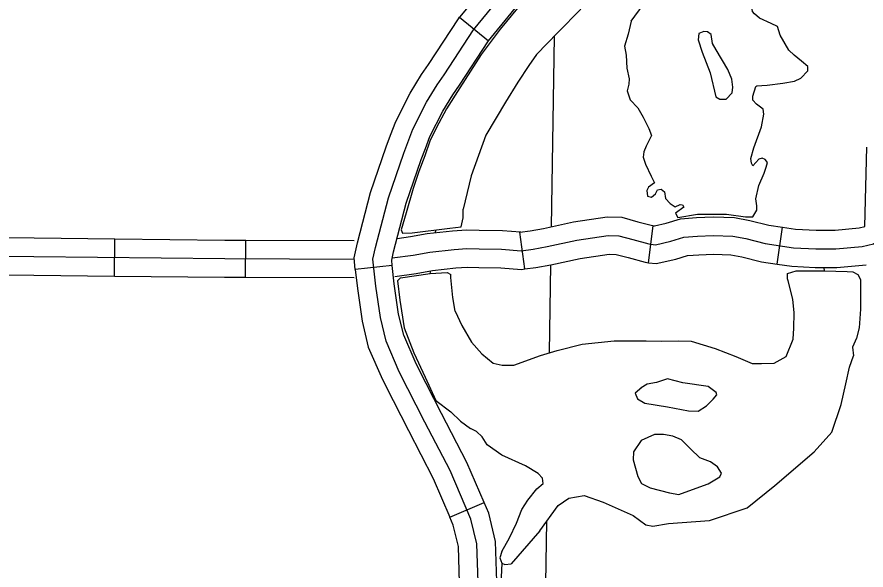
# Model space of a CAD drawing. Extents: x 813775 to 1157140, y 1757555 to 1979907.
# Drawn here: x 1002429 to 1009275, y 1822306 to 1826765 of the extents above; entities that cross this region are included whole.
import ezdxf

# ---------------------------------------------------------------- set-up
doc = ezdxf.new("R2010")
doc.units = 0
for name, color, linetype in [('Level 31', 7, 'Continuous'), ('Level 32', 7, 'Continuous'), ('Level 35', 7, 'Continuous'), ('Level 5', 7, 'Continuous')]:
    doc.layers.add(name, color=color, linetype=linetype)

msp = doc.modelspace()

# ---------------------------------------------------------------- linework, layer by layer
at = {"layer": 'Level 31'}
for p, q in [((1005997.9, 1826762.5), (1006229.8, 1826572.3)), ((1005454.8, 1824762.1), (1005156.6, 1824729.2)), ((1005919.4, 1822732.6), (1006194.9, 1822851.5))]:
    msp.add_line(p, q, dxfattribs=at)
for points in [[(1006570.2, 1827594.2), (1006557.3, 1827564.1), (1006493.8, 1827443.9), (1006363.2, 1827216.7), (1006180.2, 1826984.9), (1005997.9, 1826762.5)], [(1005872.5, 1826298.6), (1006108.9, 1826661.4), (1006297.1, 1826890.8), (1006487.7, 1827132.3), (1006625.2, 1827371.4), (1006692.8, 1827499.4)], [(1006229.8, 1826572.3), (1006414, 1826796.8), (1006612.3, 1827048), (1006756.6, 1827299), (1006828.3, 1827434.8), (1006845.9, 1827476)], [(1005441.8, 1825812.8), (1005484.2, 1825922.2), (1005599, 1826152.1), (1005691.6, 1826301.4), (1005748.1, 1826382.5), (1005987.7, 1826750.2), (1005997.9, 1826762.5)], [(1005721.6, 1825704.5), (1005758.9, 1825800.8), (1005861.2, 1826005.7), (1005942.4, 1826136.5), (1005996.9, 1826214.8), (1006230.1, 1826572.6), (1006229.8, 1826572.3)], [(1005298.2, 1824813.1), (1005320, 1824907.6), (1005423.7, 1825306.1), (1005546.8, 1825668.3), (1005621.5, 1825861.5), (1005730.1, 1826078.9), (1005817, 1826218.9), (1005872.5, 1826298.6)], [(1005156.6, 1824729.2), (1005146.4, 1824822), (1005174.3, 1824943.3), (1005279.9, 1825349.1), (1005405.7, 1825719.5), (1005441.8, 1825812.8)], [(1005454.8, 1824762.1), (1005450.1, 1824804.3), (1005465.7, 1824871.9), (1005567.5, 1825263), (1005687.8, 1825617.1), (1005721.6, 1825704.5)], [(1006137.9, 1822517.3), (1006089.6, 1822716.8), (1005920.7, 1823108.1), (1005718.1, 1823499.3), (1005510.6, 1823905.1), (1005404.4, 1824151.4), (1005358.6, 1824341), (1005322.4, 1824594.6), (1005298.2, 1824813.1)], [(1005156.6, 1824729.2), (1005173.5, 1824575.7), (1005211.1, 1824312.7), (1005261.6, 1824103.7), (1005374.8, 1823841.2), (1005461.1, 1823672.4)], [(1005728.2, 1823809), (1005646.4, 1823969), (1005547.2, 1824199), (1005506, 1824369.3), (1005471.2, 1824613.4), (1005454.8, 1824762.1)], [(1006194.9, 1822851.5), (1006056.3, 1823172.4), (1005851.4, 1823568), (1005728.2, 1823809)], [(1005461.1, 1823672.4), (1005584.7, 1823430.7), (1005785.1, 1823043.8), (1005919.4, 1822732.6)], [(1006322.1, 1821757.4), (1006297.4, 1822214.6), (1006287.3, 1822537.5), (1006232.4, 1822764.5), (1006194.9, 1822851.5)], [(1006022.5, 1821741.2), (1005997.6, 1822201.8), (1005988.4, 1822497.2), (1005946.8, 1822669.1), (1005919.4, 1822732.6)], [(1006441.9, 1819946.7), (1006316.4, 1820715.7), (1006234.4, 1821343.6), (1006176.5, 1821672.1), (1006147.5, 1822208.2), (1006137.9, 1822517.3)]]:
    msp.add_lwpolyline(points, dxfattribs=at)
at = {"layer": 'Level 32'}
for p, q in [((1007522.3, 1824784.2), (1007559.5, 1825081.9)), ((1008557.5, 1824773.3), (1008602.7, 1825069.9)), ((1006524.4, 1824733.6), (1006484.7, 1825031)), ((1003215.4, 1824676.7), (1003218.8, 1824976.7)), ((1004272.6, 1824666.2), (1004273.5, 1824966.1))]:
    msp.add_line(p, q, dxfattribs=at)
for points in [[(1009264.9, 1825074.8), (1009281.1, 1825715.6)], [(1006484.7, 1825031), (1006568.1, 1825042.1), (1006675, 1825060.7), (1006915.9, 1825113.3), (1007187.1, 1825152.9), (1007304.7, 1825149.9), (1007435.2, 1825114.8), (1007553.3, 1825082.7), (1007559.6, 1825081.9)], [(1007559.5, 1825081.9), (1007569, 1825080.7), (1007663.5, 1825101.9), (1007778, 1825137.7), (1007909, 1825148), (1008042.9, 1825152.7), (1008215.6, 1825147.8), (1008338.1, 1825125.3), (1008492.3, 1825086.7), (1008602.7, 1825069.9)], [(1008602.7, 1825069.9), (1008705.8, 1825054.2), (1008872.7, 1825046), (1009025, 1825046), (1009218.6, 1825064), (1009264.9, 1825074.8)], [(1005454.3, 1824822.6), (1005624.1, 1824846), (1005758.8, 1824869.9), (1005954.3, 1824891.7), (1006056.4, 1824898.2), (1006154.2, 1824896), (1006336.7, 1824893.8), (1006493.1, 1824880.8), (1006590.8, 1824893.8), (1006703.8, 1824913.4), (1006942.8, 1824965.6), (1007196.1, 1825002.6), (1007283, 1825000.4), (1007396, 1824970), (1007524.2, 1824935.2)], [(1005493.7, 1824979.4), (1005600.7, 1824994.2), (1005737.3, 1825018.5), (1005941.2, 1825041.1), (1006053.3, 1825048.3), (1006156.7, 1825046), (1006343.8, 1825043.8), (1006489.4, 1825031.6), (1006484.7, 1825031)], [(1007524.2, 1824935.2), (1007576.3, 1824928.6), (1007702.3, 1824956.9), (1007806.6, 1824989.5), (1007917.4, 1824998.2), (1008043.4, 1825002.6), (1008199.8, 1824998.2), (1008306.3, 1824978.7), (1008462.7, 1824939.5), (1008690.8, 1824904.7), (1008869, 1824896), (1009031.9, 1824896), (1009242.7, 1824915.6), (1009336.1, 1824937.3), (1009412.9, 1824995.9)], [(1002161.9, 1824986.3), (1002566.8, 1824984), (1003218.8, 1824976.7)], [(1003218.8, 1824976.7), (1004104.8, 1824966.6), (1004273.5, 1824966.1)], [(1004273.5, 1824966.1), (1005147.7, 1824963.6)], [(999630.6, 1824854.6), (1000979.6, 1824842.7), (1002565.5, 1824834), (1004103.7, 1824816.6), (1005147.3, 1824813.6)], [(1006524.4, 1824733.6), (1006613.6, 1824745.6), (1006732.6, 1824766.2), (1006969.7, 1824817.9), (1007205.1, 1824852.3), (1007261.3, 1824850.9), (1007356.8, 1824825.2), (1007495.1, 1824787.6), (1007522.3, 1824784.2)], [(1007522.3, 1824784.2), (1007583.6, 1824776.6), (1007741.2, 1824811.9), (1007835.2, 1824841.3), (1007925.9, 1824848.4), (1008043.9, 1824852.5), (1008184.1, 1824848.6), (1008274.5, 1824832), (1008433.1, 1824792.3), (1008557.5, 1824773.3)], [(1005474.8, 1824674), (1005647.4, 1824697.8), (1005780.2, 1824721.4), (1005967.4, 1824742.2), (1006059.5, 1824748.1), (1006151.6, 1824746), (1006329.5, 1824743.9), (1006496.8, 1824730), (1006524.4, 1824733.6)], [(1008557.5, 1824773.3), (1008675.8, 1824755.3), (1008865.3, 1824746), (1009038.9, 1824746), (1009275, 1824768)], [(1002160.3, 1824686.3), (1002564.3, 1824684.1), (1003215.4, 1824676.7)], [(1003215.4, 1824676.7), (1004102.6, 1824666.7), (1004272.6, 1824666.2)], [(1004272.6, 1824666.2), (1005146.8, 1824663.6)]]:
    msp.add_lwpolyline(points, dxfattribs=at)
at = {"layer": 'Level 35'}
for points in [[(1008750.1, 1826273), (1008805.9, 1826330.4), (1008805.9, 1826364.9), (1008755.4, 1826410.1), (1008694.4, 1826458), (1008651.9, 1826497.8), (1008582.8, 1826617.5), (1008561.6, 1826689.2), (1008511.1, 1826713.2), (1008415.5, 1826755.7), (1008375.7, 1826790.3), (1008359.7, 1826808.9), (1008351.8, 1826859.4), (1008354.4, 1826904.6), (1008365, 1826941.8), (1008407.5, 1826994.9), (1008447.4, 1827029.5), (1008505.8, 1827061.4), (1008561.6, 1827082.7), (1008590.8, 1827101.3), (1008635.9, 1827133.2), (1008651.9, 1827167.7)], [(1006654.4, 1827095.8), (1006572.6, 1826973.9), (1006463.6, 1826837.5), (1006324.1, 1826665.8), (1006171.8, 1826461.5), (1005998.7, 1826195.2), (1005892.9, 1826025.1), (1005807.9, 1825869.4), (1005758.2, 1825765.1), (1005716.6, 1825646.4)], [(1007382.4, 1826730.2), (1007478, 1826862)], [(1006976.6, 1826827.5), (1006790.7, 1826639.3), (1006618, 1826463.9), (1006556.9, 1826373.5), (1006466.6, 1826240.6), (1006368.4, 1826078.4), (1006209, 1825812.6), (1006092.2, 1825485.6), (1006025.8, 1825214.5)], [(1007382.4, 1826730.2), (1007355.8, 1826626.5), (1007326.6, 1826530.8), (1007339.9, 1826456.4), (1007345.2, 1826352.7), (1007363.8, 1826267.6), (1007361.1, 1826222.5), (1007347.8, 1826169.3), (1007374.4, 1826097.5), (1007435.5, 1826033.7), (1007478, 1825956.6), (1007523.1, 1825866.3), (1007544.4, 1825810.4), (1007525.8, 1825773.2), (1007501.9, 1825722.7), (1007483.3, 1825677.5), (1007478, 1825635), (1007496.6, 1825579.2), (1007541.7, 1825480.8), (1007568.3, 1825427.6)], [(1008025.1, 1826622.8), (1007995.9, 1826646.7), (1007966.7, 1826649.4), (1007926.8, 1826630.8), (1007921.5, 1826580.3), (1007953.4, 1826481.9), (1008017.1, 1826314.4), (1008064.9, 1826120.4), (1008096.8, 1826101.8), (1008147.3, 1826101.8), (1008195.1, 1826154.9), (1008200.4, 1826200.1), (1008192.4, 1826263.9), (1008160.5, 1826341), (1008067.6, 1826500.5), (1008038.4, 1826551), (1008025.1, 1826622.8)], [(1008395.6, 1825208.1), (1008394.2, 1825241.6), (1008386.3, 1825300), (1008410.2, 1825406.4), (1008452.7, 1825504.7), (1008468.6, 1825555.2), (1008481.9, 1825592.5), (1008460.6, 1825616.4), (1008436.7, 1825627), (1008410.2, 1825619), (1008362.4, 1825565.9), (1008351.8, 1825587.1), (1008346.4, 1825624.4), (1008370.3, 1825709.4), (1008431.4, 1825879.5), (1008450, 1825980.6), (1008444.7, 1826023.1), (1008391.6, 1826063), (1008362.4, 1826094.9), (1008362.4, 1826126.8), (1008386.3, 1826203.8), (1008394.2, 1826209.2), (1008434.1, 1826211.8), (1008479.2, 1826214.5), (1008604.1, 1826230.4), (1008697, 1826246.4), (1008750.1, 1826273)], [(1005716.6, 1825646.4), (1005670.1, 1825519), (1005623.6, 1825381), (1005567.5, 1825185.2), (1005525.4, 1825048.5)], [(1007568.3, 1825427.6), (1007520.5, 1825393.1), (1007507.2, 1825366.5), (1007512.5, 1825321.3), (1007544.4, 1825313.3), (1007576.3, 1825339.9), (1007594.8, 1825371.8), (1007624.1, 1825377.1), (1007650.6, 1825355.9), (1007658.6, 1825302.7), (1007695.8, 1825260.2), (1007735.6, 1825233.6), (1007775.4, 1825252.2), (1007794, 1825249.5), (1007804.7, 1825230.9), (1007739, 1825182.7)], [(1006009.1, 1825072.2), (1006025.8, 1825146.4), (1006025.8, 1825214.5)], [(1007739, 1825182.7), (1007757.5, 1825147.3), (1007915, 1825176.2), (1008149.8, 1825176.2), (1008304.2, 1825153.7), (1008362.1, 1825153.7), (1008371.7, 1825166.6), (1008395.6, 1825208.1)], [(1005525.4, 1825048.5), (1005538.4, 1825021.7), (1005615.5, 1825024.9), (1005917.9, 1825063.6), (1006009.1, 1825072.2)], [(1005805.3, 1825047.5), (1005798.9, 1825021.7)], [(1005760.3, 1824696.6), (1005766.7, 1824719.1)], [(1008643, 1824653.4), (1008641.9, 1824696.6), (1008712.6, 1824719.1), (1008941, 1824719.1), (1009124.3, 1824712.7), (1009169.3, 1824709.5), (1009207.9, 1824690.2), (1009231.4, 1824648.3)], [(1008941, 1824719.1), (1008937.8, 1824741.7)], [(1005496.1, 1824638.2), (1005522.3, 1824661.2), (1005760.3, 1824696.6), (1005898.6, 1824706.2), (1005925.9, 1824687.7)], [(1005962.6, 1824392.9), (1005944, 1824504.5), (1005928, 1824664), (1005925.9, 1824687.7)], [(1006985.1, 1824127), (1007244.8, 1824153.6), (1007502.4, 1824153.6), (1007627.2, 1824151), (1007760, 1824153.6), (1007866.3, 1824151), (1008057.5, 1824092.5), (1008224.8, 1824028.7), (1008357.6, 1823970.2), (1008432, 1823970.2), (1008535.5, 1823972.9), (1008631.1, 1824028.7), (1008686.9, 1824166.9), (1008692.2, 1824257.3), (1008694.9, 1824379.6), (1008684.3, 1824491.2), (1008647.1, 1824637.4), (1008643, 1824653.4)], [(1009231.4, 1824648.3), (1009231.4, 1824408.6), (1009220.7, 1824259.7), (1009199.5, 1824174.6), (1009165, 1824102.9), (1009172.9, 1824032.4)], [(1005496.1, 1824638.2), (1005516.2, 1824481.8), (1005549.8, 1824258.7), (1005628.4, 1824056.5), (1005721.4, 1823860.8), (1005805.9, 1823672.5)], [(1005962.6, 1824392.9), (1006015.7, 1824278.6), (1006092.7, 1824143), (1006177.7, 1824050), (1006268, 1823972.9), (1006342.3, 1823956.9), (1006435.3, 1823956.9), (1006650.4, 1824036.7), (1006783.2, 1824076.5), (1006985.1, 1824127)], [(1006644.6, 1822623.6), (1006793.3, 1822825.6), (1006878.3, 1822886.7), (1007003.1, 1822908), (1007154.5, 1822852.2), (1007396.2, 1822745.8), (1007499.8, 1822671.4), (1007555.5, 1822660.8), (1007683, 1822682), (1008012.3, 1822706), (1008317.8, 1822807), (1008540.9, 1822987.7), (1008856.9, 1823258.9), (1009000.3, 1823418.4), (1009074.7, 1823641.7), (1009111.9, 1823806.5), (1009141.1, 1823942), (1009172.9, 1824032.4)], [(1007467.9, 1823777.8), (1007414.8, 1823732.6), (1007433.4, 1823687.4), (1007491.8, 1823652.8), (1007675, 1823620.9), (1007842.4, 1823589), (1007922, 1823586.4), (1007988.4, 1823628.9), (1008041.6, 1823684.7), (1008070.8, 1823719.3), (1008065.5, 1823737.9), (1008001.7, 1823785.8), (1007797.2, 1823815), (1007675, 1823846.9), (1007584.7, 1823817.7), (1007510.4, 1823804.4), (1007462.6, 1823775.1)], [(1005805.9, 1823672.5), (1005928, 1823582.9), (1006005.1, 1823505.9), (1006084.7, 1823448.2)], [(1006456.5, 1822685.3), (1006499, 1822794.2), (1006546.8, 1822868.7), (1006621.2, 1822961.7), (1006671.7, 1823004.2), (1006666.4, 1823046.8), (1006631.8, 1823084), (1006528.3, 1823145.1), (1006337, 1823232.9), (1006220.2, 1823315.3), (1006180.3, 1823379.1), (1006135.2, 1823424.2), (1006084.7, 1823448.2)], [(1007396.2, 1823195.6), (1007436, 1823060.1), (1007465.2, 1823004.2), (1007534.3, 1822969.7), (1007691, 1822929.8), (1007765.3, 1822916.5), (1007906.1, 1822967), (1008001.7, 1823001.6), (1008097.3, 1823057.4), (1008110.6, 1823086.6), (1008078.7, 1823137.1), (1008020.3, 1823179.7), (1007935.3, 1823211.6), (1007861, 1823283.4), (1007786.6, 1823355.1), (1007717.5, 1823384.4), (1007643.2, 1823400.3), (1007568.8, 1823397.7), (1007462.6, 1823349.8), (1007398.8, 1823259.4), (1007396.2, 1823195.6)], [(1006338.6, 1822456.6), (1006400.8, 1822566.7), (1006456.5, 1822685.3)], [(1006644.6, 1822623.6), (1006412.3, 1822356)], [(1006338.6, 1822456.6), (1006321.8, 1822405.7), (1006337.8, 1822360.8), (1006363.4, 1822351.1), (1006412.3, 1822356)], [(1006337.8, 1822360.8), (1006331.1, 1822192.8), (1006340.7, 1822151.1), (1006360.2, 1822094.4), (1006475.1, 1822043.1), (1006594.7, 1822011.2), (1006634.5, 1821947.4), (1006637.1, 1821904.8), (1006626.5, 1821862.3), (1006549.5, 1821819.8), (1006427.3, 1821748), (1006382.7, 1821667.6), (1006376.3, 1821597), (1006392.3, 1821519.9), (1006405.1, 1821459), (1006501.7, 1821328)]]:
    msp.add_lwpolyline(points, dxfattribs=at)
at = {"layer": 'Level 5'}
for points in [[(1006759.7, 1826607.9), (1006735.7, 1825073.9)], [(1006730.9, 1824765.8), (1006719.8, 1824060.7)], [(1006698.4, 1822696.7), (1006690.7, 1822200.7)]]:
    msp.add_lwpolyline(points, dxfattribs=at)

doc.saveas('drawing.dxf')
